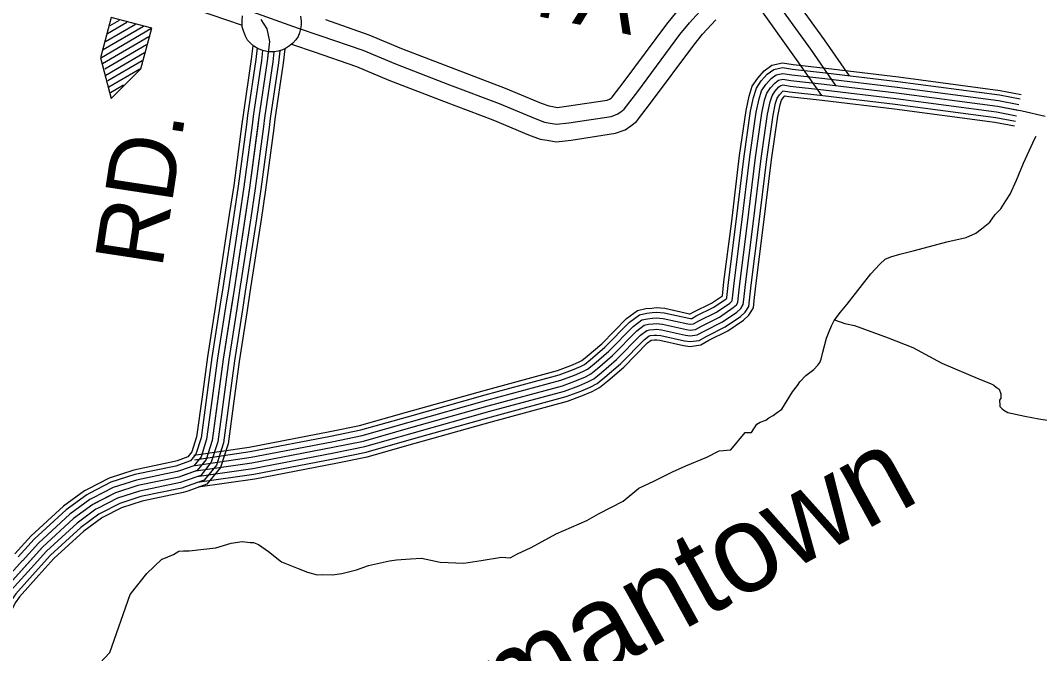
# Model space of a CAD drawing. Extents: x 1551132 to 1791609, y 378168 to 563823.
# Drawn here: x 1650012 to 1655549, y 504791 to 508234 of the extents above; entities that cross this region are included whole.
import ezdxf

# ---------------------------------------------------------------- set-up
doc = ezdxf.new("R2010")
doc.units = 0
for name, color, linetype in [('DESIGN - DRAINAGE - Bridges and Cross Drains Size Text', 7, 'Continuous'), ('DESIGN - ROW - Right-of-Way and Easement Labels', 7, 'Continuous'), ('DESIGN - TRANSPORTATION - Text', 7, 'Continuous'), ('DESIGN - UTILITIES - Cable (Underground) with Text', 7, 'Continuous'), ('SURVEY - CONTOURS - Index with Text', 7, 'Continuous'), ('SURVEY - PROPERTY - Owners', 7, 'Continuous'), ('SURVEY - TRANSPORTATION - Roads', 7, 'Continuous'), ('SURVEY - VEGETATION - Features with Text', 7, 'Continuous')]:
    doc.layers.add(name, color=color, linetype=linetype)

msp = doc.modelspace()

# ---------------------------------------------------------------- linework, layer by layer
at = {"layer": 'DESIGN - TRANSPORTATION - Text'}
for points in [[(1653950.185, 505993.713), (1653984.159, 505993.196), (1654012.825, 506038.806), (1654030.991, 506050.54), (1654061.115, 506060.09), (1654077.315, 506073.865), (1654101.473, 506085.507), (1654117.672, 506099.274), (1654147.972, 506120.833), (1654207.337, 506214.019), (1654233.861, 506249.653), (1654246.153, 506269.487), (1654278.635, 506303.03), (1654323.109, 506336.38), (1654343.459, 506360.098), (1654355.659, 506373.923), (1654361.925, 506391.849), (1654370.492, 506429.749), (1654391.616, 506505.501), (1654406.182, 506543.319), (1654418.624, 506573.153), (1654433.065, 506602.962), (1654467.731, 506648.48), (1654504.364, 506691.973), (1654573.662, 506781), (1654632.752, 506856.177), (1654681.526, 506909.487), (1654709.892, 506935.088), (1654740.075, 506948.638), (1654790.274, 506963.897), (1654862.48, 506980.814), (1654950.795, 507005.506), (1655045.101, 507030.099), (1655149.399, 507054.541), (1655201.714, 507077.775), (1655234.055, 507101.309), (1655278.554, 507136.668), (1655307.162, 507178.269), (1655337.619, 507209.837), (1655366.26, 507253.446), (1655388.785, 507289.139), (1655423.901, 507364.674), (1655461.291, 507458.193), (1655523.257, 507591.38), (1655529.673, 507604.514)], [(1654435.482, 506606.129), (1654490.772, 506586.079), (1654542.571, 506575.287), (1654725.442, 506508.452), (1654860.563, 506456.359), (1655017.151, 506369.915), (1655221.696, 506282.738), (1655281.312, 506259.812), (1655301.17, 506251.504), (1655312.978, 506239.32), (1655328.811, 506229.07), (1655338.41, 506202.902), (1655338.077, 506180.885), (1655331.902, 506168.968), (1655333.51, 506142.918), (1655333.385, 506134.909), (1655345.193, 506122.725), (1655355.06, 506114.567), (1655376.859, 506102.225), (1655468.507, 506082.816), (1655544.23, 506067.657), (1655659.878, 506049.89)], [(1650780.484, 505304.168), (1650781.926, 505305.01), (1650844.257, 505330.094), (1650872.507, 505347.678), (1650898.515, 505349.286), (1650928.514, 505350.836), (1651008.595, 505359.637), (1651074.652, 505366.637), (1651156.975, 505391.421), (1651217.074, 505400.521), (1651260.973, 505395.846), (1651278.956, 505395.579), (1651304.78, 505385.179), (1651360.154, 505346.303), (1651431.277, 505291.177), (1651520.65, 505253.793), (1651572.332, 505234.992), (1651624.072, 505220.192), (1651652.08, 505221.767), (1651707.995, 505218.925), (1651758.069, 505226.167), (1651838.334, 505246.976), (1651902.641, 505270.027), (1652016.955, 505296.319), (1652055.012, 505301.744), (1652131.035, 505306.603), (1652191.042, 505309.694), (1652292.648, 505288.136), (1652420.47, 505282.202), (1652514.626, 505296.786), (1652624.832, 505315.136), (1652672.756, 505312.411), (1652713.055, 505333.82), (1652787.528, 505368.73), (1652922.559, 505442.748), (1653089.53, 505514.292), (1653152.045, 505551.376), (1653286.983, 505619.403), (1653371.99, 505690.18), (1653452.521, 505728.998), (1653555.219, 505779.491), (1653627.667, 505812.425), (1653740.289, 505858.759), (1653808.771, 505893.76), (1653870.803, 505898.827), (1653950.185, 505993.713)], [(1649841.364, 504713.628), (1650033.743, 504653.851), (1650057.151, 504650.143), (1650122.791, 504629.134), (1650168.748, 504628.434), (1650186.673, 504624.159), (1650208.622, 504621.826), (1650240.621, 504623.342), (1650264.837, 504638.993), (1650377.493, 504687.327), (1650414.284, 504708.578), (1650498.249, 504797.764), (1650608.388, 505112.53), (1650698.852, 505226.633), (1650780.484, 505304.168)]]:
    msp.add_lwpolyline(points, dxfattribs=at)
at = {"layer": 'DESIGN - UTILITIES - Cable (Underground) with Text'}
for points in [[(1650505.703, 507809.667), (1650666.828, 507971.19), (1650725.875, 508191.328), (1650505.603, 508250.467), (1650446.556, 508030.154), (1650505.703, 507809.667)], [(1650548.421, 508233.968), (1650498.346, 508205.1)], [(1650720.333, 508187.72), (1650452.189, 508031.296)], [(1650680.991, 508201.494), (1650462.314, 508073.847)], [(1650636.64, 508212.277), (1650474.763, 508117.623)], [(1650591.189, 508222.26), (1650485.721, 508160.832)], [(1650709.901, 508144.819), (1650458.707, 507998.253)], [(1650696.793, 508100.468), (1650471.249, 507968.861)], [(1650686.143, 508057.608), (1650475.95, 507935.069)], [(1650673.035, 508013.566), (1650486.734, 507904.752)], [(1650661.728, 507969.698), (1650492.676, 507871.485)], [(1650572.628, 507881.345), (1650501.694, 507839.801)]]:
    msp.add_lwpolyline(points, dxfattribs=at)
at = {"layer": 'SURVEY - CONTOURS - Index with Text'}
for points in [[(1650921.957, 508305.763), (1650961.256, 508294.496), (1651217.342, 508208.269)], [(1651317.998, 508238.878), (1651351.605, 508188.593), (1651365.063, 508118.425), (1651352.247, 508012.405), (1651307.889, 507708.398), (1651256.915, 507324.354), (1651172.634, 506770.365), (1651113.702, 506392.388), (1651054.286, 505950.344), (1651021.479, 505846.458), (1650973.013, 505786.731), (1650872.74, 505751.388), (1650650.379, 505704.879), (1650528.065, 505665.686), (1650405.576, 505602.468), (1650300.979, 505525.107), (1650131.774, 505370.12), (1649938.104, 505155.239)], [(1651275.082, 508096.624), (1651266.291, 508023.872), (1651222, 507720.364), (1651215.558, 507671.838)], [(1651298.557, 508084.907), (1651290.79, 508020.606), (1651246.483, 507716.956), (1651240.066, 507668.588)], [(1651328.023, 508070.332), (1651321.514, 508016.505), (1651277.19, 507712.673), (1651270.79, 507664.505)], [(1651421.554, 508069.115), (1651413.704, 508004.205), (1651369.296, 507699.839), (1651362.98, 507652.271)], [(1651448.736, 508079.757), (1651439.195, 508000.805), (1651394.771, 507696.297), (1651388.471, 507648.888)], [(1651358.397, 508063.29), (1651352.247, 508012.405), (1651307.889, 507708.398), (1651301.523, 507660.43)], [(1651389.538, 508062.573), (1651382.98, 508008.305), (1651338.589, 507704.122), (1651332.256, 507656.355)], [(1651215.558, 507671.855), (1651171.059, 507336.58), (1651146.976, 507178.25)], [(1651240.066, 507668.605), (1651195.534, 507333.096), (1651171.417, 507174.534)], [(1651270.79, 507664.521), (1651226.225, 507328.729), (1651202.058, 507169.867)], [(1651301.523, 507660.446), (1651256.915, 507324.354), (1651232.708, 507165.208)], [(1651332.256, 507656.371), (1651287.606, 507319.979), (1651263.357, 507160.55)], [(1651362.98, 507652.288), (1651318.297, 507315.612), (1651293.998, 507155.883)], [(1651388.471, 507648.904), (1651343.755, 507311.987), (1651319.422, 507152.017)], [(1651146.976, 507178.267), (1651086.928, 506783.565), (1651071.453, 506684.321)], [(1651171.417, 507174.55), (1651111.36, 506779.807), (1651095.877, 506680.513)], [(1651202.058, 507169.892), (1651141.993, 506775.082), (1651126.502, 506675.737)], [(1651232.708, 507165.225), (1651172.634, 506770.365), (1651157.134, 506670.962)], [(1651263.357, 507160.558), (1651203.275, 506765.648), (1651187.767, 506666.187)], [(1651293.998, 507155.9), (1651233.907, 506760.923), (1651218.391, 506661.412)], [(1651319.422, 507152.033), (1651259.323, 506757.006), (1651243.799, 506657.445)], [(1651071.453, 506684.338), (1651027.879, 506404.847), (1650998.713, 506187.825)], [(1651095.877, 506680.529), (1651052.345, 506401.297), (1651023.204, 506184.533)], [(1651126.502, 506675.754), (1651083.019, 506396.839), (1651053.928, 506180.408)], [(1651157.134, 506670.979), (1651113.702, 506392.388), (1651084.652, 506176.275)], [(1651187.767, 506666.204), (1651144.384, 506387.938), (1651115.377, 506172.141)], [(1651218.391, 506661.429), (1651175.059, 506383.48), (1651146.101, 506168.016)], [(1651243.799, 506657.47), (1651200.508, 506379.788), (1651171.584, 506164.591)], [(1650998.713, 506187.841), (1650969.338, 505969.319), (1650943.755, 505888.3), (1650921.106, 505860.383), (1650862.916, 505839.874)], [(1651023.204, 506184.55), (1650993.554, 505963.911), (1650965.905, 505876.375), (1650935.897, 505839.391), (1650871.132, 505816.565)], [(1651053.928, 506180.425), (1651023.92, 505957.127), (1650993.696, 505861.416), (1650954.455, 505813.057), (1650881.44, 505787.331)], [(1651084.652, 506176.291), (1651054.286, 505950.344), (1651021.479, 505846.458), (1650973.013, 505786.731), (1650891.74, 505758.089)], [(1651115.377, 506172.158), (1651084.652, 505943.56), (1651049.261, 505831.499), (1650991.571, 505760.405), (1650902.04, 505728.846)], [(1651146.101, 506168.033), (1651115.018, 505936.777), (1651077.052, 505816.54), (1651010.129, 505734.071), (1650912.348, 505699.612)], [(1651171.584, 506164.608), (1651140.209, 505931.152), (1651100.102, 505804.132), (1651025.52, 505712.229), (1650920.897, 505675.353)], [(1650862.941, 505839.882), (1650849.358, 505835.091), (1650628.213, 505788.839), (1650494.724, 505746.063), (1650377.919, 505685.778)], [(1650871.157, 505816.565), (1650856.016, 505811.232), (1650634.529, 505764.905), (1650504.224, 505723.154), (1650389.252, 505663.811)], [(1650881.457, 505787.331), (1650864.382, 505781.314), (1650642.454, 505734.896), (1650516.149, 505694.42), (1650403.468, 505636.269)], [(1650891.757, 505758.089), (1650872.74, 505751.388), (1650650.379, 505704.879), (1650528.065, 505665.686), (1650417.684, 505608.718)], [(1650377.927, 505685.786), (1650359.611, 505676.336), (1650245.763, 505592.126), (1650070.142, 505431.263), (1649982.469, 505333.994)], [(1650902.056, 505728.846), (1650881.098, 505721.463), (1650658.304, 505674.861), (1650539.981, 505636.952), (1650431.901, 505581.167)], [(1650912.356, 505699.612), (1650889.465, 505691.545), (1650666.228, 505644.852), (1650551.906, 505608.218), (1650446.117, 505553.625)], [(1650389.268, 505663.819), (1650372.719, 505655.277), (1650261.496, 505573.025), (1650087.709, 505413.838), (1650000.836, 505317.443)], [(1650403.485, 505636.277), (1650389.143, 505628.877), (1650281.237, 505549.066), (1650109.741, 505391.979), (1650023.86, 505296.693)], [(1650920.906, 505675.353), (1650896.398, 505666.72), (1650672.803, 505619.952), (1650561.798, 505584.384), (1650457.908, 505530.766)], [(1650417.701, 505608.726), (1650405.576, 505602.468), (1650300.979, 505525.107), (1650131.774, 505370.12), (1650046.885, 505275.934)], [(1650431.917, 505581.175), (1650422.009, 505576.059), (1650320.72, 505501.148), (1650153.807, 505348.261), (1650069.909, 505255.175)], [(1650446.134, 505553.633), (1650438.434, 505549.658), (1650340.461, 505477.189), (1650175.84, 505326.402), (1650092.933, 505234.425)], [(1650457.933, 505530.774), (1650452.067, 505527.749), (1650356.836, 505457.314), (1650194.114, 505308.268), (1650112.041, 505217.208)], [(1650023.868, 505296.701), (1649913.746, 505174.515), (1649880.913, 505127.08), (1649838.489, 505039.611), (1649793.682, 504914.25), (1649790.707, 504908.583)], [(1650046.893, 505275.942), (1649938.104, 505155.239), (1649907.763, 505111.405), (1649867.114, 505027.594), (1649822.14, 504901.774), (1649815.606, 504889.307)], [(1650069.917, 505255.184), (1649962.461, 505135.964), (1649934.612, 505095.729), (1649895.738, 505015.577), (1649850.597, 504889.299), (1649841.048, 504871.082)], [(1650092.942, 505234.433), (1649986.819, 505116.68), (1649961.461, 505080.046), (1649924.362, 505003.56), (1649879.063, 504876.824), (1649866.705, 504853.256)], [(1650112.05, 505217.216), (1650007.027, 505100.688), (1649983.736, 505067.037), (1649948.112, 504993.593), (1649902.671, 504866.473), (1649887.23, 504837.014)]]:
    msp.add_lwpolyline(points, dxfattribs=at)
at = {"layer": 'SURVEY - PROPERTY - Owners'}
for points in [[(1654159.806, 508432.943), (1654378.442, 508129.068), (1654515.289, 507931.78)], [(1654088.274, 508377.05), (1654304.361, 508076.725), (1654440.757, 507880.079)], [(1651247.6, 508289.588), (1651521.41, 508192.327), (1651639.315, 508152.526), (1651872.301, 508071.482), (1652049.372, 507997.155), (1652343.948, 507883.303), (1652612.675, 507781.783), (1652808.029, 507700.04), (1652859.411, 507680.548), (1652889.352, 507676.164), (1652925.276, 507669.697), (1652991.366, 507676.873), (1653221.803, 507711.999), (1653253.944, 507723.607), (1653274.118, 507737.366), (1653292.293, 507751.15), (1653365.508, 507848.336), (1653595.377, 508157.785), (1653646.168, 508221.22), (1653721.183, 508302.364)], [(1654013.918, 508318.948), (1654227.346, 508022.316), (1654363.284, 507826.336)], [(1651485.227, 508105.116), (1651490.552, 508103.224), (1651608.749, 508063.324), (1651838.535, 507983.397), (1652014.123, 507909.686), (1652310.291, 507795.217), (1652577.81, 507694.156), (1652773.097, 507612.438), (1652835.578, 507588.737), (1652874.169, 507583.087), (1652921.943, 507574.487), (1653003.566, 507583.345), (1653245.144, 507620.171), (1653297.201, 507638.98), (1653329.2, 507660.797), (1653359.716, 507683.94), (1653441.006, 507791.851), (1653670.051, 508100.184), (1653717.675, 508159.669), (1653789.415, 508237.271)], [(1651668.723, 508238.336), (1651904.784, 508156.226), (1652083.28, 508081.299), (1652376.323, 507968.038), (1652646.216, 507866.077), (1652841.628, 507784.309), (1652882.336, 507768.867), (1652903.96, 507765.7), (1652928.485, 507761.291), (1652979.633, 507766.842), (1653199.353, 507800.334), (1653212.328, 507805.026), (1653221.128, 507811.026), (1653227.436, 507815.81), (1653292.876, 507902.679), (1653523.546, 508213.195), (1653577.378, 508280.43)], [(1651216.042, 508200.735), (1651216.959, 508200.41)]]:
    msp.add_lwpolyline(points, dxfattribs=at)
at = {"layer": 'SURVEY - TRANSPORTATION - Roads'}
for points in [[(1650953.572, 505870.092), (1651255.815, 505914.026), (1651692.454, 505998.112), (1651855.217, 506031.296), (1652109.053, 506103.265), (1652531.052, 506222.21), (1652930.692, 506330.229), (1653001.799, 506357.297), (1653044.581, 506375.056), (1653062.131, 506384.398), (1653091.088, 506407.94), (1653170.245, 506475.767), (1653304.275, 506612.662), (1653364.757, 506656.888), (1653410.498, 506667.463), (1653441.714, 506670.155), (1653466.713, 506672.622), (1653512.554, 506669.164), (1653647.75, 506638.663), (1653651.292, 506638.096), (1653671.058, 506649.196), (1653766.214, 506696.298), (1653826.046, 506737.265), (1653834.304, 506812.292), (1653874.312, 507128.601), (1653919.028, 507499.235), (1653954.61, 507744.925), (1653970.943, 507821.694), (1653988.018, 507875.762), (1654017.334, 507919.746), (1654052.65, 507959.497), (1654094.499, 507990.881), (1654152.148, 508002.448), (1654209.53, 507993.865), (1654388, 507973.714), (1654782.274, 507926.58), (1655334.411, 507853.145), (1655448.3, 507831.228)], [(1650957.13, 505845.633), (1651259.931, 505889.651), (1651697.254, 505973.861), (1651861.067, 506007.262), (1652115.778, 506079.473), (1652537.626, 506198.384), (1652938.325, 506306.687), (1653010.94, 506334.33), (1653055.148, 506352.68), (1653075.855, 506363.697), (1653106.93, 506388.956), (1653187.153, 506457.708), (1653320.508, 506593.92), (1653375.257, 506633.946), (1653414.364, 506642.988), (1653443.989, 506645.546), (1653466.996, 506647.813), (1653508.887, 506644.655), (1653643.067, 506614.387), (1653651.75, 506612.987), (1653658.875, 506614.004), (1653682.6, 506627.329), (1653778.739, 506674.914), (1653846.121, 506721.065), (1653849.454, 506724.123), (1653849.779, 506726.982), (1653858.846, 506809.392), (1653898.836, 507125.567), (1653943.527, 507495.985), (1653978.952, 507740.575), (1653994.868, 507815.385), (1654010.526, 507864.978), (1654036.95, 507904.604), (1654069.475, 507941.213), (1654104.849, 507967.747), (1654152.773, 507977.364), (1654206.313, 507969.356), (1654385.15, 507949.164), (1654779.174, 507902.063), (1655330.436, 507828.744), (1655443.167, 507807.052)], [(1650961.588, 505814.948), (1651265.089, 505859.075), (1651703.288, 505943.452), (1651868.4, 505977.12), (1652124.211, 506049.647), (1652545.876, 506168.5), (1652947.908, 506277.17), (1653022.398, 506305.521), (1653068.397, 506324.621), (1653093.072, 506337.746), (1653126.796, 506365.155), (1653208.352, 506435.049), (1653340.874, 506570.403), (1653388.432, 506605.178), (1653419.214, 506612.295), (1653446.838, 506614.67), (1653467.355, 506616.696), (1653504.287, 506613.912), (1653637.184, 506583.928), (1653651.475, 506581.636), (1653669, 506584.136), (1653697.074, 506599.904), (1653794.455, 506648.105), (1653865.462, 506696.731), (1653877.353, 506707.656), (1653879.12, 506710.506), (1653880.587, 506723.557), (1653889.636, 506805.751), (1653929.602, 507121.767), (1653974.26, 507491.902), (1654009.484, 507735.125), (1654024.884, 507807.468), (1654038.767, 507851.444), (1654061.55, 507885.62), (1654090.574, 507918.288), (1654117.832, 507938.738), (1654153.556, 507945.897), (1654202.28, 507938.613), (1654381.567, 507918.371), (1654775.291, 507871.304), (1655325.461, 507798.127), (1655436.717, 507776.718)], [(1650966.046, 505784.273), (1651270.256, 505828.499), (1651709.312, 505913.043), (1651875.733, 505946.977), (1652132.644, 506019.813), (1652554.126, 506138.616), (1652957.491, 506247.644), (1653033.856, 506276.711), (1653081.647, 506296.554), (1653110.288, 506311.787), (1653146.662, 506341.355), (1653229.552, 506412.39), (1653361.232, 506546.885), (1653401.598, 506576.403), (1653424.056, 506581.595), (1653449.688, 506583.803), (1653467.713, 506585.578), (1653499.687, 506583.17), (1653631.309, 506553.477), (1653651.2, 506550.277), (1653679.125, 506554.269), (1653711.549, 506572.478), (1653810.163, 506621.287), (1653884.803, 506672.405), (1653901.478, 506687.723), (1653909.144, 506700.131), (1653911.394, 506720.123), (1653920.419, 506802.109), (1653960.368, 507117.967), (1654004.992, 507487.827), (1654040.017, 507729.666), (1654054.891, 507799.56), (1654067, 507837.911), (1654086.149, 507866.636), (1654111.673, 507895.362), (1654130.815, 507909.721), (1654154.331, 507914.438), (1654198.246, 507907.871), (1654377.992, 507887.579), (1654771.408, 507840.544), (1655320.487, 507767.518), (1655454.167, 507741.792), (1655579.822, 507714.175)], [(1650966.046, 505784.273), (1651270.256, 505828.499), (1651709.312, 505913.043), (1651875.733, 505946.977), (1652132.644, 506019.813), (1652554.126, 506138.616), (1652957.491, 506247.644), (1653033.856, 506276.711), (1653081.647, 506296.554), (1653110.288, 506311.787), (1653146.662, 506341.355), (1653229.552, 506412.39), (1653361.232, 506546.885), (1653401.598, 506576.403), (1653424.056, 506581.595), (1653449.688, 506583.803), (1653467.713, 506585.578), (1653499.687, 506583.17), (1653631.309, 506553.477), (1653651.2, 506550.277), (1653679.125, 506554.269), (1653711.549, 506572.478), (1653810.163, 506621.287), (1653884.803, 506672.405), (1653901.478, 506687.723), (1653909.144, 506700.131), (1653911.394, 506720.123), (1653920.419, 506802.109), (1653960.368, 507117.967), (1654004.992, 507487.827), (1654040.017, 507729.666), (1654054.891, 507799.56), (1654067, 507837.911), (1654086.149, 507866.636), (1654111.673, 507895.362), (1654130.815, 507909.721), (1654154.331, 507914.438), (1654198.246, 507907.871), (1654377.992, 507887.579), (1654771.408, 507840.544), (1655320.487, 507767.518), (1655430.342, 507746.376)], [(1650970.505, 505753.597), (1651275.423, 505797.923), (1651715.337, 505882.634), (1651883.067, 505916.835), (1652141.077, 505989.979), (1652562.376, 506108.732), (1652967.075, 506218.118), (1653045.314, 506247.902), (1653094.897, 506268.486), (1653127.504, 506285.828), (1653166.528, 506317.554), (1653250.751, 506389.731), (1653381.59, 506523.368), (1653414.764, 506547.627), (1653428.897, 506550.894), (1653452.538, 506552.936), (1653468.071, 506554.461), (1653495.087, 506552.427), (1653625.434, 506523.027), (1653650.925, 506518.918), (1653689.249, 506524.402), (1653726.024, 506545.052), (1653825.871, 506594.47), (1653904.144, 506648.08), (1653925.602, 506667.789), (1653939.169, 506689.756), (1653942.202, 506716.69), (1653951.202, 506798.467), (1653991.134, 507114.167), (1654035.725, 507483.752), (1654070.549, 507724.208), (1654084.899, 507791.651), (1654095.232, 507824.377), (1654110.748, 507847.653), (1654132.773, 507872.437), (1654143.798, 507880.704), (1654155.106, 507882.979), (1654194.213, 507877.128), (1654374.417, 507856.786), (1654767.525, 507809.785), (1655315.512, 507736.909), (1655423.867, 507716.05)], [(1650974.963, 505722.913), (1651280.581, 505767.347), (1651721.37, 505852.225), (1651890.4, 505886.692), (1652149.51, 505960.153), (1652570.625, 506078.848), (1652976.658, 506188.601), (1653056.772, 506219.093), (1653108.146, 506240.427), (1653144.72, 506259.878), (1653186.394, 506293.754), (1653271.951, 506367.072), (1653401.956, 506499.851), (1653427.939, 506518.86), (1653433.747, 506520.201), (1653455.388, 506522.06), (1653468.43, 506523.343), (1653490.487, 506521.685), (1653619.551, 506492.567), (1653650.65, 506487.567), (1653699.374, 506494.534), (1653740.498, 506517.626), (1653841.587, 506567.661), (1653923.486, 506623.746), (1653949.718, 506647.855), (1653969.201, 506679.372), (1653973.009, 506713.265), (1653981.993, 506794.825), (1654021.9, 507110.367), (1654066.458, 507479.668), (1654101.082, 507718.758), (1654114.915, 507783.734), (1654123.473, 507810.843), (1654135.348, 507828.669), (1654153.872, 507849.511), (1654156.431, 507851.436), (1654190.18, 507846.386), (1654370.834, 507825.994), (1654763.641, 507779.026), (1655310.537, 507706.291), (1655417.434, 507685.716)], [(1650978.663, 505697.462), (1651284.864, 505741.98), (1651726.37, 505826.999), (1651896.483, 505861.683), (1652156.502, 505935.402), (1652577.467, 506054.055), (1652984.599, 506164.109), (1653066.281, 506195.193), (1653119.146, 506217.143), (1653159.003, 506238.344), (1653202.869, 506274.003), (1653289.542, 506348.28), (1653418.847, 506480.35), (1653438.614, 506494.809), (1653457.755, 506496.451), (1653468.721, 506497.534), (1653486.671, 506496.184), (1653614.676, 506467.308), (1653650.425, 506461.558), (1653707.774, 506469.75), (1653752.506, 506494.876), (1653854.62, 506545.419), (1653939.527, 506603.57), (1653969.734, 506631.313), (1653994.109, 506670.764), (1653998.567, 506710.415), (1654007.525, 506791.809), (1654047.425, 507107.208), (1654091.949, 507476.285), (1654126.415, 507714.233), (1654139.806, 507777.176), (1654146.889, 507799.618), (1654155.756, 507812.918), (1654165.647, 507824.052), (1654186.838, 507820.885), (1654367.867, 507800.443), (1654760.416, 507753.517), (1655306.404, 507680.899), (1655412.118, 507660.557)]]:
    msp.add_lwpolyline(points, dxfattribs=at)
at = {"layer": 'SURVEY - VEGETATION - Features with Text'}
msp.add_lwpolyline([(1651534.576, 508256.478), (1651537.618, 508229.094), (1651537.284, 508209.911), (1651534.493, 508188.568), (1651527.76, 508166.026), (1651521.168, 508146.209), (1651508.085, 508127.95), (1651492.319, 508109.608), (1651474.077, 508095.366), (1651451.82, 508080.832), (1651431.495, 508071.415), (1651411.821, 508066.04), (1651390.596, 508062.49), (1651357.997, 508063.282), (1651329.597, 508069.715), (1651304.606, 508080.19), (1651281.124, 508093.891), (1651261.699, 508110.25), (1651246.674, 508126.658), (1651234.225, 508147.475), (1651223.408, 508178.068), (1651217.184, 508199.66), (1651217.367, 508232.969), (1651219.417, 508259.337)], dxfattribs=at)

# ---------------------------------------------------------------- texts
at = {"layer": 'DESIGN - DRAINAGE - Bridges and Cross Drains Size Text'}
msp.add_text('Romantown', height=474.9944, rotation=28.729953, dxfattribs=at).set_placement((1651937.601, 503999.647))
at = {"layer": 'DESIGN - ROW - Right-of-Way and Easement Labels'}
for s, height, rotation, p in [('THETA', 369.9918, 348.558217, (1651740.455, 508475.784)), ('RD.', 370.0092, 81.351247, (1650780.793, 506878.809))]:
    msp.add_text(s, height=height, rotation=rotation, dxfattribs=at).set_placement(p)

doc.saveas('drawing.dxf')
